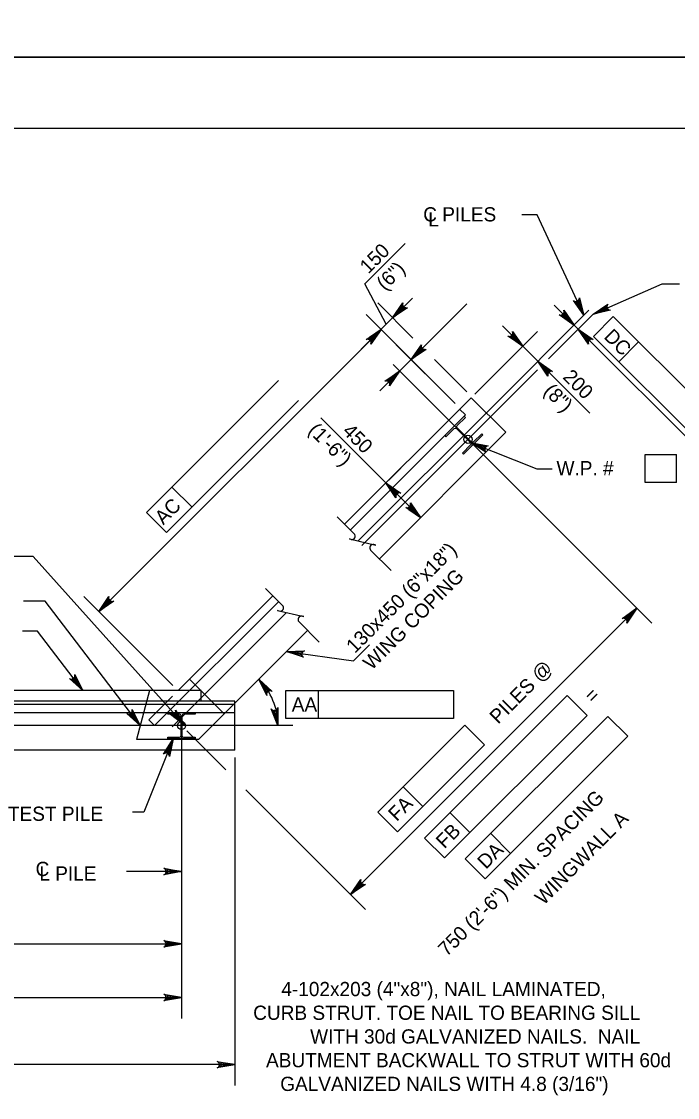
# Model space of a CAD drawing. Extents: x 635440 to 640306, y 296653 to 298484.
# Drawn here: x 639693.2 to 639831.5, y 297028 to 297255 of the extents above; entities that cross this region are included whole.
import ezdxf

# ---------------------------------------------------------------- set-up
doc = ezdxf.new("R2010")
doc.units = 0
for name, color, linetype in [('2', 7, 'Continuous'), ('3', 7, 'Continuous'), ('4', 7, 'Continuous'), ('5', 7, 'Continuous'), ('52', 7, 'Continuous'), ('8', 7, 'Continuous'), ('PLT-BNDY', 7, 'Continuous')]:
    doc.layers.add(name, color=color, linetype=linetype)

# ---------------------------------------------------------------- blocks, each defined once
blk = doc.blocks.new('HPILE')
at = {"layer": '3'}
for p, q in [((-0.12, -2.66), (-0.12, 2.66)), ((0.12, 2.66), (0.12, -2.66)), ((-3.67, -3.1), (-0.56, -3.1))]:
    blk.add_line(p, q, dxfattribs=at)
for points in [[(-0.56, 3.1), (-3.67, 3.1), (-3.67, 3.54), (3.67, 3.54), (3.67, 3.1), (0.56, 3.1)], [(0.56, -3.1), (3.67, -3.1), (3.67, -3.54), (-3.67, -3.54), (-3.67, -3.1)]]:
    blk.add_lwpolyline(points, dxfattribs=at)
for centre, start, end in [((-0.56, 2.66), 0, 90), ((0.56, 2.66), 90, 180), ((-0.56, -2.66), 270, 0), ((0.56, -2.66), 180, 270)]:
    blk.add_arc(centre, 0.438, start, end, dxfattribs=at)

msp = doc.modelspace()

# ---------------------------------------------------------------- linework, layer by layer
at = {"layer": '2'}
for p, q in [((639316.46, 297232.46), (640102.46, 297232.46)), ((639761.32, 297148.95), (639787.99, 297175.62)), ((639787.99, 297175.62), (639795.3, 297168.32)), ((639768.63, 297141.65), (639795.3, 297168.32)), ((639726.21, 297113.84), (639746.21, 297133.84)), ((639730.49, 297103.51), (639753.52, 297126.53)), ((639728.65, 297116.28), (639735.95, 297108.97)), ((639726.21, 297113.84), (639479.63, 297113.84)), ((639720.21, 297113.84), (639717.46, 297103.51)), ((639738.19, 297101.29), (639738.19, 297111.21)), ((639721.26, 297106.46), (639720.05, 297107.68)), ((639730.49, 297103.51), (639717.46, 297103.51)), ((639738.19, 297101.29), (639468.79, 297101.29))]:
    msp.add_line(p, q, dxfattribs=at)
at = {"layer": '3'}
for p, q in [((639762.54, 297147.74), (639786.77, 297171.97)), ((639785.55, 297173.19), (639786.77, 297171.97)), ((639721.26, 297106.46), (639747.43, 297132.62)), ((639725.06, 297112.69), (639720.05, 297107.68)), ((639731.09, 297113.84), (639726.21, 297113.84)), ((639731.09, 297111.63), (639731.09, 297113.84)), ((639738.19, 297111.63), (639468.79, 297111.63)), ((639468.79, 297110.97), (639738.19, 297110.97)), ((639738.19, 297111.21), (639738.19, 297111.63)), ((639468.79, 297109.25), (639738.19, 297109.25))]:
    msp.add_line(p, q, dxfattribs=at)
at = {"layer": '4'}
for p, q in [((639801.91, 297214.18), (639798.69, 297214.18)), ((639765.54, 297199.63), (639774.04, 297208.13)), ((639770.1, 297191.14), (639765.54, 297199.63)), ((639828.26, 297199.64), (639831.89, 297199.64)), ((639771.42, 297192.46), (639775.6, 297196.64)), ((639775.69, 297188.2), (639768.29, 297195.59)), ((639775.34, 297183.67), (639787.09, 297195.42)), ((639792.11, 297173.37), (639812.81, 297194.07)), ((639809.68, 297190.94), (639805.5, 297195.11)), ((639784.6, 297174.41), (639765.85, 297193.16)), ((639766.55, 297187.59), (639771.42, 297192.46)), ((639804.28, 297183.8), (639813.68, 297193.2)), ((639817.94, 297192.73), (639813.76, 297188.55)), ((639817.94, 297192.73), (639845.78, 297164.89)), ((639709.51, 297130.55), (639768.99, 297190.03)), ((639788.75, 297176.39), (639801.97, 297189.6)), ((639798.84, 297186.47), (639794.57, 297190.74)), ((639809.68, 297190.94), (639810.55, 297190.07)), ((639810.55, 297190.07), (639840.75, 297159.86)), ((639766.9, 297187.94), (639764.81, 297185.85)), ((639813.76, 297188.55), (639841.6, 297160.71)), ((639823.28, 297187.38), (639819.11, 297183.2)), ((639784.6, 297174.41), (639772.21, 297186.8)), ((639802.02, 297183.29), (639798.84, 297186.47)), ((639771.51, 297182.63), (639798.99, 297155.15)), ((639775.34, 297183.67), (639772.91, 297181.23)), ((639787.04, 297176.85), (639780.23, 297183.65)), ((639802.03, 297183.29), (639812.96, 297172.34)), ((639772.91, 297181.23), (639768.73, 297177.05)), ((639792.98, 297172.5), (639801.99, 297181.51)), ((639719.56, 297151.4), (639747.4, 297179.24)), ((639723.74, 297147.22), (639751.58, 297175.06)), ((639764.14, 297145.4), (639792.68, 297173.93)), ((639770, 297157.64), (639756.29, 297171.34)), ((639764.94, 297144.46), (639793.48, 297173)), ((639824.69, 297157.74), (639824.69, 297163.64)), ((639824.69, 297163.64), (639831.28, 297163.64)), ((639831.28, 297157.74), (639831.28, 297163.64)), ((639770.6, 297158.23), (639773.13, 297160.77)), ((639777.31, 297150.33), (639770, 297157.64)), ((639831.28, 297157.74), (639824.69, 297157.74)), ((639724.91, 297156.75), (639729.09, 297152.57)), ((639777.91, 297150.93), (639780.44, 297153.46)), ((639798.99, 297155.15), (639826.07, 297128.07)), ((639719.56, 297151.4), (639723.74, 297147.22)), ((639725.12, 297114.93), (639706.37, 297133.68)), ((639762.56, 297070.84), (639822.93, 297131.21)), ((639724.96, 297106.23), (639749.04, 297130.3)), ((639725.12, 297114.93), (639712.73, 297127.32)), ((639748.95, 297113.84), (639784.25, 297113.84)), ((639748.95, 297107.93), (639748.95, 297113.84)), ((639755.8, 297107.93), (639755.8, 297113.84)), ((639778.18, 297082.73), (639808.25, 297112.8)), ((639784.25, 297113.84), (639784.25, 297107.93)), ((639808.25, 297112.8), (639812.43, 297108.62)), ((639784.25, 297107.93), (639748.95, 297107.93)), ((639782.36, 297078.56), (639812.43, 297108.62)), ((639786.75, 297078.34), (639816.82, 297108.41)), ((639816.82, 297108.41), (639821, 297104.23)), ((639750.42, 297106.46), (639455.23, 297106.46)), ((639768.29, 297088.22), (639786.63, 297106.56)), ((639786.63, 297106.56), (639790.81, 297102.38)), ((639726.94, 297104.92), (639726.94, 297044.66)), ((639728.03, 297105.37), (639736.25, 297097.15)), ((639790.93, 297074.17), (639821, 297104.23)), ((639772.47, 297084.04), (639790.81, 297102.38)), ((639738.19, 297099.76), (639738.19, 297030.52)), ((639740.52, 297092.88), (639765.7, 297067.7)), ((639773.64, 297093.57), (639777.82, 297089.39)), ((639719, 297088.22), (639716.61, 297088.22)), ((639768.29, 297088.22), (639772.47, 297084.04)), ((639783.53, 297088.08), (639787.71, 297083.9)), ((639778.18, 297082.73), (639782.36, 297078.56)), ((639792.1, 297083.69), (639796.28, 297079.51)), ((639786.75, 297078.34), (639790.93, 297074.17)), ((639726.94, 297075.66), (639715.33, 297075.66)), ((639478.89, 297060.43), (639726.94, 297060.43)), ((639606.95, 297049.09), (639726.94, 297049.09)), ((639738.19, 297034.95), (639468.79, 297034.95))]:
    msp.add_line(p, q, dxfattribs=at)
for points in [[(639811.75, 297193.01), (639801.91, 297214.18)], [(639813.68, 297193.2), (639828.26, 297199.64)], [(639811.75, 297193.01), (639809.55, 297196.1), (639809.85, 297195.92), (639810.14, 297195.89), (639810.38, 297195.96), (639810.59, 297196.1), (639810.76, 297196.34), (639810.82, 297196.69), (639811.75, 297193.01), (639810.76, 297196.34), (639810.59, 297196.1), (639811.75, 297193.01), (639810.38, 297195.96), (639810.14, 297195.89), (639811.75, 297193.01), (639809.85, 297195.92)], [(639771.42, 297192.46), (639773.56, 297195.59), (639773.5, 297195.25), (639773.57, 297194.97), (639773.72, 297194.76), (639773.93, 297194.61), (639774.21, 297194.54), (639774.55, 297194.6), (639771.42, 297192.46), (639774.21, 297194.54), (639773.93, 297194.61), (639771.42, 297192.46), (639773.72, 297194.76), (639773.57, 297194.97), (639771.42, 297192.46), (639773.5, 297195.25)], [(639809.68, 297190.94), (639806.55, 297193.08), (639806.89, 297193.01), (639807.17, 297193.09), (639807.38, 297193.23), (639807.52, 297193.44), (639807.6, 297193.72), (639807.53, 297194.07), (639809.68, 297190.94), (639807.6, 297193.72), (639807.52, 297193.44), (639809.68, 297190.94), (639807.38, 297193.23), (639807.17, 297193.09), (639809.68, 297190.94), (639806.89, 297193.01)], [(639813.68, 297193.2), (639816.8, 297195.34), (639816.62, 297195.05), (639816.59, 297194.76), (639816.65, 297194.51), (639816.79, 297194.3), (639817.03, 297194.13), (639817.37, 297194.06), (639813.68, 297193.2), (639817.03, 297194.13), (639816.79, 297194.3), (639813.68, 297193.2), (639816.65, 297194.51), (639816.59, 297194.76), (639813.68, 297193.2), (639816.62, 297195.05)], [(639768.99, 297190.03), (639766.84, 297186.9), (639766.91, 297187.24), (639766.83, 297187.52), (639766.69, 297187.73), (639766.48, 297187.87), (639766.2, 297187.95), (639765.85, 297187.89), (639768.99, 297190.03), (639766.2, 297187.95), (639766.48, 297187.87), (639768.99, 297190.03), (639766.69, 297187.73), (639766.83, 297187.52), (639768.99, 297190.03), (639766.91, 297187.24)], [(639798.84, 297186.47), (639795.71, 297188.61), (639796.05, 297188.55), (639796.33, 297188.62), (639796.54, 297188.77), (639796.68, 297188.98), (639796.76, 297189.26), (639796.69, 297189.6), (639798.84, 297186.47), (639796.76, 297189.26), (639796.68, 297188.98), (639798.84, 297186.47), (639796.54, 297188.77), (639796.33, 297188.62), (639798.84, 297186.47), (639796.05, 297188.55)], [(639810.55, 297190.07), (639813.68, 297187.92), (639813.33, 297187.99), (639813.05, 297187.91), (639812.84, 297187.77), (639812.7, 297187.56), (639812.62, 297187.28), (639812.69, 297186.94), (639810.55, 297190.07), (639812.62, 297187.28), (639812.7, 297187.56), (639810.55, 297190.07), (639812.84, 297187.77), (639813.05, 297187.91), (639810.55, 297190.07), (639813.33, 297187.99)], [(639775.34, 297183.67), (639777.49, 297186.8), (639777.42, 297186.46), (639777.5, 297186.17), (639777.64, 297185.97), (639777.85, 297185.82), (639778.13, 297185.75), (639778.48, 297185.81), (639775.34, 297183.67), (639778.13, 297185.75), (639777.85, 297185.82), (639775.34, 297183.67), (639777.64, 297185.97), (639777.5, 297186.17), (639775.34, 297183.67), (639777.42, 297186.46)], [(639802.03, 297183.29), (639805.16, 297181.14), (639804.81, 297181.21), (639804.53, 297181.13), (639804.32, 297180.99), (639804.18, 297180.78), (639804.11, 297180.5), (639804.17, 297180.15), (639802.03, 297183.29), (639804.11, 297180.5), (639804.18, 297180.78), (639802.03, 297183.29), (639804.32, 297180.99), (639804.53, 297181.13), (639802.03, 297183.29), (639804.81, 297181.21)], [(639772.91, 297181.23), (639770.76, 297178.1), (639770.83, 297178.45), (639770.75, 297178.73), (639770.61, 297178.93), (639770.4, 297179.08), (639770.12, 297179.15), (639769.77, 297179.09), (639772.91, 297181.23), (639770.12, 297179.15), (639770.4, 297179.08), (639772.91, 297181.23), (639770.61, 297178.93), (639770.75, 297178.73), (639772.91, 297181.23), (639770.83, 297178.45)], [(639787.85, 297166.15), (639801.85, 297160.63), (639805.07, 297160.63)], [(639770, 297157.64), (639773.13, 297155.49), (639772.79, 297155.56), (639772.51, 297155.48), (639772.3, 297155.34), (639772.15, 297155.13), (639772.08, 297154.85), (639772.14, 297154.5), (639770, 297157.64), (639772.08, 297154.85), (639772.15, 297155.13), (639770, 297157.64), (639772.3, 297155.34), (639772.51, 297155.48), (639770, 297157.64), (639772.79, 297155.56)], [(639777.31, 297150.33), (639774.18, 297152.47), (639774.52, 297152.41), (639774.8, 297152.48), (639775.01, 297152.63), (639775.16, 297152.83), (639775.23, 297153.11), (639775.17, 297153.46), (639777.31, 297150.33), (639775.23, 297153.11), (639775.16, 297152.83), (639777.31, 297150.33), (639775.01, 297152.63), (639774.8, 297152.48), (639777.31, 297150.33), (639774.52, 297152.41)], [(639727.64, 297106.46), (639695.67, 297142.15), (639690.9, 297142.15)], [(639718.25, 297106.46), (639698.23, 297132.71), (639693.61, 297132.71)], [(639709.51, 297130.55), (639711.65, 297133.68), (639711.58, 297133.33), (639711.66, 297133.05), (639711.8, 297132.85), (639712.01, 297132.7), (639712.29, 297132.63), (639712.64, 297132.69), (639709.51, 297130.55), (639712.29, 297132.63), (639712.01, 297132.7), (639709.51, 297130.55), (639711.8, 297132.85), (639711.66, 297133.05), (639709.51, 297130.55), (639711.58, 297133.33)], [(639822.93, 297131.21), (639820.79, 297128.07), (639820.85, 297128.42), (639820.78, 297128.7), (639820.64, 297128.91), (639820.43, 297129.05), (639820.15, 297129.13), (639819.8, 297129.06), (639822.93, 297131.21), (639820.15, 297129.13), (639820.43, 297129.05), (639822.93, 297131.21), (639820.64, 297128.91), (639820.78, 297128.7), (639822.93, 297131.21), (639820.85, 297128.42)], [(639706.16, 297113.84), (639696.59, 297126.38), (639693.42, 297126.38)], [(639749.04, 297122.06), (639763.18, 297120.12), (639766.54, 297123.48)], [(639743.22, 297116.24), (639746.01, 297113.67), (639745.68, 297113.78), (639745.39, 297113.75), (639745.17, 297113.64), (639744.99, 297113.45), (639744.88, 297113.19), (639744.9, 297112.84), (639743.22, 297116.24), (639744.88, 297113.19), (639744.99, 297113.45), (639743.22, 297116.24), (639745.17, 297113.64), (639745.39, 297113.75), (639743.22, 297116.24), (639745.68, 297113.78)], [(639747.27, 297106.46), (639745.85, 297109.98), (639746.11, 297109.74), (639746.38, 297109.64), (639746.63, 297109.65), (639746.87, 297109.74), (639747.09, 297109.93), (639747.23, 297110.25), (639747.27, 297106.46), (639747.09, 297109.93), (639746.87, 297109.74), (639747.27, 297106.46), (639746.63, 297109.65), (639746.38, 297109.64), (639747.27, 297106.46), (639746.11, 297109.74)], [(639718.25, 297106.46), (639715.43, 297109), (639715.76, 297108.89), (639716.05, 297108.93), (639716.28, 297109.04), (639716.45, 297109.23), (639716.56, 297109.5), (639716.54, 297109.85), (639718.25, 297106.46), (639716.56, 297109.5), (639716.45, 297109.23), (639718.25, 297106.46), (639716.28, 297109.04), (639716.05, 297108.93), (639718.25, 297106.46), (639715.76, 297108.89)], [(639727.64, 297106.46), (639724.64, 297108.77), (639724.97, 297108.69), (639725.26, 297108.75), (639725.47, 297108.88), (639725.63, 297109.08), (639725.72, 297109.36), (639725.68, 297109.7), (639727.64, 297106.46), (639725.72, 297109.36), (639725.63, 297109.08), (639727.64, 297106.46), (639725.47, 297108.88), (639725.26, 297108.75), (639727.64, 297106.46), (639724.97, 297108.69)], [(639725.15, 297103.68), (639719, 297088.22)], [(639725.15, 297103.68), (639724.42, 297099.95), (639724.34, 297100.3), (639724.16, 297100.53), (639723.94, 297100.66), (639723.7, 297100.71), (639723.41, 297100.66), (639723.12, 297100.47), (639725.15, 297103.68), (639723.41, 297100.66), (639723.7, 297100.71), (639725.15, 297103.68), (639723.94, 297100.66), (639724.16, 297100.53), (639725.15, 297103.68), (639724.34, 297100.3)], [(639726.94, 297075.66), (639723.21, 297074.96), (639723.5, 297075.16), (639723.65, 297075.41), (639723.69, 297075.66), (639723.65, 297075.91), (639723.5, 297076.16), (639723.21, 297076.36), (639726.94, 297075.66), (639723.5, 297076.16), (639723.65, 297075.91), (639726.94, 297075.66), (639723.69, 297075.66), (639723.65, 297075.41), (639726.94, 297075.66), (639723.5, 297075.16)], [(639762.56, 297070.84), (639764.71, 297073.97), (639764.64, 297073.62), (639764.72, 297073.34), (639764.86, 297073.13), (639765.07, 297072.99), (639765.35, 297072.92), (639765.7, 297072.98), (639762.56, 297070.84), (639765.35, 297072.92), (639765.07, 297072.99), (639762.56, 297070.84), (639764.86, 297073.13), (639764.72, 297073.34), (639762.56, 297070.84), (639764.64, 297073.62)], [(639726.94, 297060.43), (639723.21, 297059.73), (639723.5, 297059.93), (639723.65, 297060.18), (639723.69, 297060.43), (639723.65, 297060.68), (639723.5, 297060.93), (639723.21, 297061.13), (639726.94, 297060.43), (639723.5, 297060.93), (639723.65, 297060.68), (639726.94, 297060.43), (639723.69, 297060.43), (639723.65, 297060.18), (639726.94, 297060.43), (639723.5, 297059.93)], [(639726.94, 297049.09), (639723.21, 297048.39), (639723.5, 297048.59), (639723.65, 297048.84), (639723.69, 297049.09), (639723.65, 297049.34), (639723.5, 297049.59), (639723.21, 297049.79), (639726.94, 297049.09), (639723.5, 297049.59), (639723.65, 297049.34), (639726.94, 297049.09), (639723.69, 297049.09), (639723.65, 297048.84), (639726.94, 297049.09), (639723.5, 297048.59)], [(639738.19, 297034.95), (639734.46, 297034.25), (639734.75, 297034.45), (639734.9, 297034.7), (639734.94, 297034.95), (639734.9, 297035.2), (639734.75, 297035.45), (639734.46, 297035.65), (639738.19, 297034.95), (639734.75, 297035.45), (639734.9, 297035.2), (639738.19, 297034.95), (639734.94, 297034.95), (639734.9, 297034.7), (639738.19, 297034.95), (639734.75, 297034.45)]]:
    msp.add_lwpolyline(points, dxfattribs=at)
for points in [[(639773.16, 297194.9), (639773.86, 297194.2), (639771.42, 297192.46)], [(639811.75, 297193.01), (639810.73, 297195.79), (639810.28, 297195.59)], [(639813.68, 297193.2), (639816.48, 297194.17), (639816.28, 297194.62)], [(639807.94, 297193.37), (639807.24, 297192.68), (639809.68, 297190.94)], [(639766.55, 297188.29), (639767.25, 297187.59), (639768.99, 297190.03)], [(639812.98, 297188.33), (639812.29, 297187.63), (639810.55, 297190.07)], [(639797.1, 297188.91), (639796.4, 297188.21), (639798.84, 297186.47)], [(639777.08, 297186.11), (639777.78, 297185.41), (639775.34, 297183.67)], [(639804.46, 297181.55), (639803.77, 297180.85), (639802.02, 297183.29)], [(639770.47, 297179.49), (639771.17, 297178.8), (639772.91, 297181.23)], [(639772.44, 297155.9), (639771.74, 297155.2), (639770, 297157.64)], [(639775.57, 297152.76), (639774.87, 297152.07), (639777.31, 297150.33)], [(639711.25, 297132.98), (639711.94, 297132.29), (639709.51, 297130.55)], [(639820.5, 297129.47), (639821.19, 297128.77), (639822.93, 297131.21)], [(639727.64, 297106.46), (639725.86, 297108.83), (639725.49, 297108.5)], [(639725.15, 297103.68), (639723.82, 297101.02), (639724.28, 297100.84)], [(639723.99, 297075.17), (639723.99, 297076.15), (639726.94, 297075.66)], [(639764.3, 297073.27), (639765, 297072.58), (639762.56, 297070.84)], [(639723.99, 297060.92), (639723.99, 297059.93), (639726.94, 297060.43)], [(639723.99, 297049.59), (639723.99, 297048.6), (639726.94, 297049.09)], [(639735.24, 297035.44), (639735.24, 297034.46), (639738.19, 297034.95)]]:
    msp.add_lwpolyline(points, close=True, dxfattribs=at)
for centre in [(639787.31, 297166.83), (639726.94, 297106.46)]:
    msp.add_circle(centre, 0.85, dxfattribs=at)
msp.add_arc((639733.44, 297106.46), 13.83, 359.9984, 45.0026, dxfattribs=at)
at = {"layer": '52'}
for points in [[(639787.85, 297166.15), (639791.58, 297165.43), (639791.24, 297165.35), (639791.01, 297165.17), (639790.88, 297164.96), (639790.83, 297164.71), (639790.87, 297164.42), (639791.07, 297164.13), (639787.85, 297166.15), (639790.87, 297164.42), (639790.83, 297164.71), (639787.85, 297166.15), (639790.88, 297164.96), (639791.01, 297165.17), (639787.85, 297166.15), (639791.24, 297165.35)], [(639749.04, 297122.06), (639752.83, 297122.24), (639752.52, 297122.09), (639752.33, 297121.86), (639752.26, 297121.62), (639752.27, 297121.36), (639752.38, 297121.09), (639752.64, 297120.86), (639749.04, 297122.06), (639752.38, 297121.09), (639752.27, 297121.36), (639749.04, 297122.06), (639752.26, 297121.62), (639752.33, 297121.86), (639749.04, 297122.06), (639752.52, 297122.09)], [(639706.16, 297113.84), (639703.34, 297116.38), (639703.67, 297116.28), (639703.96, 297116.31), (639704.19, 297116.43), (639704.36, 297116.61), (639704.47, 297116.88), (639704.45, 297117.23), (639706.16, 297113.84), (639704.47, 297116.88), (639704.36, 297116.61), (639706.16, 297113.84), (639704.19, 297116.43), (639703.96, 297116.31), (639706.16, 297113.84), (639703.67, 297116.28)]]:
    msp.add_lwpolyline(points, dxfattribs=at)
at = {"layer": '8'}
for p, q in [((639759.76, 297150.51), (639763.35, 297146.93)), ((639766.78, 297143.49), (639771.1, 297139.17)), ((639744.64, 297135.41), (639748.23, 297131.82)), ((639751.66, 297128.39), (639755.98, 297124.07))]:
    msp.add_line(p, q, dxfattribs=at)
for points in [[(639762.66, 297145.74), (639762.32, 297145.82), (639767.86, 297144.55), (639767.49, 297144.64)], [(639747.54, 297130.63), (639747.2, 297130.71), (639752.74, 297129.45), (639752.37, 297129.53)]]:
    msp.add_lwpolyline(points, dxfattribs=at)
for centre, start, end in [((639762.85, 297146.42), 255, 45), ((639767.33, 297143.94), 77.1328, 219.6714), ((639747.73, 297131.32), 255, 45), ((639752.21, 297128.84), 77.1328, 219.6714)]:
    msp.add_arc(centre, 0.71, start, end, dxfattribs=at)
at = {"layer": 'PLT-BNDY'}
for points in [[(639276.46, 297841.46), (640117.46, 297841.46), (640117.46, 297247.46), (639276.46, 297247.46)], [(639276.46, 297247.46), (640117.46, 297247.46), (640117.46, 296653.46), (639276.46, 296653.46)]]:
    msp.add_lwpolyline(points, close=True, dxfattribs=at)

# ---------------------------------------------------------------- block references
at = {"layer": '3', "xscale": 0.78743606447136, "yscale": -0.7874360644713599, "rotation": -134.9999999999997}
msp.add_blockref('HPILE', (639786.44, 297167.7), dxfattribs=at)
at = {"layer": '3', "xscale": 0.78743606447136, "yscale": 0.78743606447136}
msp.add_blockref('HPILE', (639726.94, 297106.46), dxfattribs=at)

# ---------------------------------------------------------------- texts
at = {"layer": '4'}
for s, p in [('C PILES', (639777.88, 297212.79)), ('L', (639778.94, 297211.74)), ('W.P. #', (639805.97, 297159.25)), ('AA', (639750.17, 297109.42)), ('TEST PILE', (639690.35, 297086.37)), ('C', (639696.18, 297074.73)), ('L PILE', (639696.97, 297073.77))]:
    msp.add_text(s, height=3, dxfattribs=at).set_placement(p)
for s, height, rotation, p in [('DC', 3, 315, (639815.77, 297188.32)), ('200', 3, 315, (639807.13, 297179.79)), ('(8")', 3, 315, (639803.07, 297176.78)), ('AC', 3, 45, (639723.11, 297148.65)), ('PILES @', 3, 44.9382, (639793.68, 297106.63)), ('=', 3, 44.9382, (639813.64, 297110.98)), ('750 (2\'-6") MIN. SPACING', 3.0001, 45, (639782.83, 297057.63)), ('FA', 3, 44.9382, (639772.32, 297086.11)), ('WINGWALL A', 3, 45, (639803.24, 297068.45)), ('FB', 3, 44.9382, (639782.36, 297080.34)), ('DA', 3, 44.9382, (639791.09, 297076.03))]:
    msp.add_text(s, height=height, rotation=rotation, dxfattribs=at).set_placement(p)
at = {"layer": '5'}
for s, height, rotation, p in [('150', 3, 45, (639766.31, 297201.58)), ('(6")', 3, 45, (639769.84, 297198.04)), ('(1\'-6")', 3, 315, (639753.45, 297168.49)), ('450', 3, 315, (639760.67, 297168.34)), ('130x450 (6"x18")', 3.0001, 45, (639763.46, 297121.53)), ('WING COPING', 3.0001, 45, (639767, 297118))]:
    msp.add_text(s, height=height, rotation=rotation, dxfattribs=at).set_placement(p)
for s, p in [('4-102x203 (4"x8"), NAIL LAMINATED,', (639747.97, 297049.4)), ('CURB STRUT. TOE NAIL TO BEARING SILL', (639742.04, 297044.4)), ('WITH 30d GALVANIZED NAILS.  NAIL', (639754.04, 297039.4)), ('ABUTMENT BACKWALL TO STRUT WITH 60d', (639744.75, 297034.4)), ('GALVANIZED NAILS WITH 4.8 (3/16")   ', (639747.74, 297029.4))]:
    msp.add_text(s, height=3.0001, dxfattribs=at).set_placement(p)

doc.saveas('drawing.dxf')
